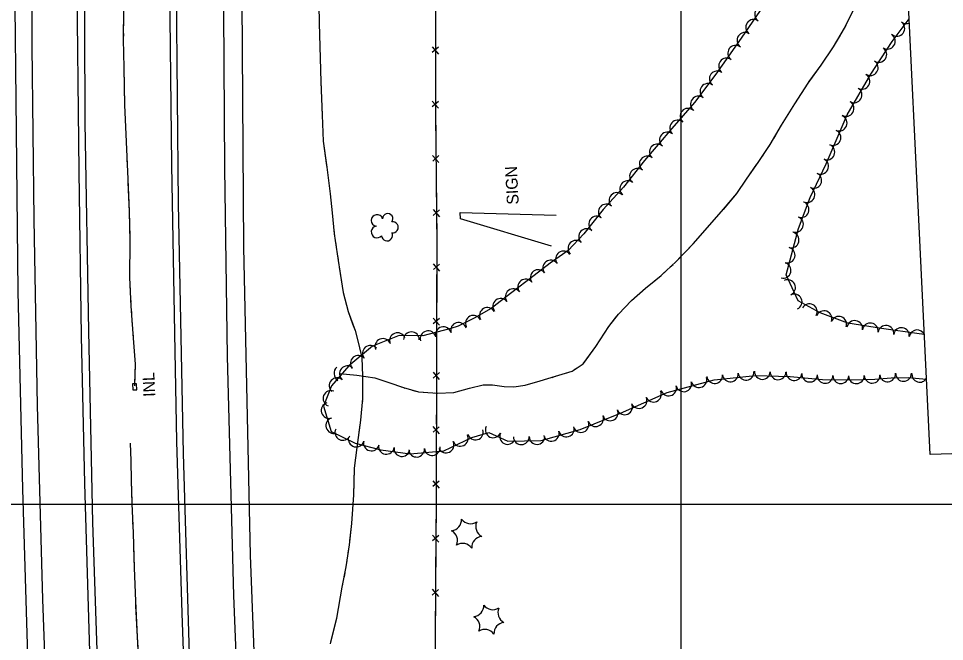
# Model space of a CAD drawing. Extents: x 353423 to 364002, y 127000 to 201942.
# Drawn here: x 360162.9 to 360633.9, y 153930.1 to 154247.2 of the extents above; entities that cross this region are included whole.
import ezdxf

# ---------------------------------------------------------------- set-up
doc = ezdxf.new("R2010")
doc.units = 0
for name, color, linetype in [('E_DTM_SlopeBottom', 7, 'Continuous'), ('E_DTM_SlopeTop', 7, 'Continuous'), ('E_FEN_Generic', 7, 'Continuous'), ('E_LAND_BrushLine', 7, 'Continuous'), ('E_LAND_TreeLine', 7, 'Continuous'), ('E_RDWY_Gravel', 7, 'Continuous'), ('E_STRUCT_WingWall', 7, 'Continuous')]:
    doc.layers.add(name, color=color, linetype=linetype)

msp = doc.modelspace()

# ---------------------------------------------------------------- linework, layer by layer
at = {"layer": 'E_DTM_SlopeBottom'}
for p, q in [((360373.26, 154232.75), (360376.47, 154229.07)), ((360376.47, 154232.58), (360373.33, 154229.81)), ((360373.28, 154205.14), (360376.49, 154201.46)), ((360376.49, 154204.97), (360373.35, 154202.2)), ((360373.49, 154177.51), (360376.74, 154173.86)), ((360376.7, 154177.38), (360373.59, 154174.58)), ((360373.77, 154149.9), (360377.02, 154146.25)), ((360376.98, 154149.77), (360373.87, 154146.97)), ((360373.89, 154122.32), (360377.1, 154118.63)), ((360377.1, 154122.14), (360373.95, 154119.38)), ((360373.83, 154094.71), (360377.03, 154091.02)), ((360377.04, 154094.53), (360373.89, 154091.77)), ((360373.76, 154067.1), (360376.96, 154063.4)), ((360376.97, 154066.92), (360373.82, 154064.16)), ((360373.7, 154039.49), (360376.9, 154035.79)), ((360376.91, 154039.31), (360373.76, 154036.55)), ((360373.63, 154011.88), (360376.83, 154008.18)), ((360376.84, 154011.7), (360373.69, 154008.94)), ((360373.48, 153984.27), (360376.66, 153980.57)), ((360376.68, 153984.08), (360373.52, 153981.33)), ((360373.29, 153956.66), (360376.47, 153952.96)), ((360376.49, 153956.47), (360373.33, 153953.72))]:
    msp.add_line(p, q, dxfattribs=at)
for points in [[(360374.6, 154657.93), (360375.1, 154586.16), (360374.79, 154493.35), (360374.83, 154403.12), (360374.93, 154341.61), (360374.96, 154263.79), (360375.01, 154197.55), (360375.65, 154135.2), (360375.34, 154004.67), (360374.83, 153930.82), (360374.81, 153851.59), (360386.51, 153794.45), (360399.54, 153730.09), (360414.82, 153653.21), (360428.3, 153583.92), (360445.46, 153496.79), (360427.32, 153480.38), (360405.97, 153462.84), (360381.54, 153441.55), (360369.16, 153429.21)], [(360374.97, 154254.99), (360374.98, 154243.77)], [(360374.98, 154243.77), (360374.98, 154233.9)], [(360374.99, 154227.38), (360374.99, 154216.16)], [(360374.99, 154216.16), (360375, 154206.29)], [(360375.01, 154199.77), (360375.01, 154197.55), (360375.1, 154188.55)], [(360375.1, 154188.55), (360375.2, 154178.68)], [(360375.27, 154172.16), (360375.38, 154160.94)], [(360375.38, 154160.94), (360375.48, 154151.07)], [(360375.55, 154144.55), (360375.65, 154135.2), (360375.64, 154133.33)], [(360375.64, 154133.33), (360375.62, 154123.46)], [(360375.6, 154116.94), (360375.58, 154105.72)], [(360375.58, 154105.72), (360375.55, 154095.85)], [(360375.54, 154089.33), (360375.51, 154078.11)], [(360375.51, 154078.11), (360375.49, 154068.24)], [(360221.1, 154058.16), (360223.09, 154058.25), (360222.97, 154061.24), (360220.97, 154061.16), (360221.1, 154058.16)], [(360375.47, 154061.72), (360375.45, 154050.5)], [(360375.45, 154050.5), (360375.42, 154040.63)], [(360375.41, 154034.11), (360375.38, 154022.89)], [(360375.38, 154022.89), (360375.36, 154013.02)], [(360375.34, 154006.5), (360375.34, 154004.67), (360375.27, 153995.28)], [(360375.27, 153995.28), (360375.21, 153985.41)], [(360375.16, 153978.89), (360375.08, 153967.67)], [(360375.08, 153967.67), (360375.02, 153957.8)], [(360374.97, 153951.28), (360374.89, 153940.06)], [(360374.89, 153940.06), (360374.83, 153930.82), (360374.83, 153930.19)]]:
    msp.add_lwpolyline(points, dxfattribs=at)
msp.add_arc((360327.61, 154066.53), 4.21, 130.8662, 237.1058, dxfattribs=at)
at = {"layer": 'E_DTM_SlopeTop'}
for points in [[(360301.42, 153427.98), (360291.73, 153556.64), (360283.77, 153685.51), (360278.99, 153788.34), (360272.42, 153953.47), (360269.24, 154075.21), (360267.81, 154171.02), (360266.85, 154331.12), (360266.81, 154488.03), (360266.65, 154624.5), (360266.56, 154659.69)], [(360276.15, 154660.12), (360275.73, 154530.04), (360275.51, 154399.24), (360276.43, 154256.57), (360277.42, 154130.87), (360280.78, 153974.08), (360285.93, 153836.28), (360291.94, 153705.13), (360301.15, 153545.38), (360305.9, 153478.03), (360311.97, 153447.88), (360313.55, 153428.2)], [(360227.07, 153426.63), (360220.9, 153507.1), (360215.19, 153592.14), (360209.87, 153682.7), (360204.08, 153798.71), (360199.43, 153919.19), (360196.66, 154010.49), (360194.91, 154085.52), (360193.83, 154169.3), (360192.65, 154276.77), (360192.62, 154368.01), (360192.51, 154473.89), (360192.72, 154570.68), (360192.52, 154657.33)], [(360196.25, 154657.31), (360196.52, 154555.35), (360196, 154472.48), (360196.18, 154382.15), (360196.23, 154293.04), (360196.72, 154194.24), (360198.52, 154087.99), (360200.51, 153990.57), (360204.29, 153880.52), (360208.33, 153787.74), (360213.37, 153683.33), (360218.05, 153603.41), (360224.07, 153510.37), (360225.16, 153505.26), (360234.71, 153460.36), (360238.13, 153445.32), (360239.65, 153426.86)], [(360263.96, 153427.3), (360262.62, 153446.48), (360266.57, 153474.02), (360266.22, 153501.28), (360266.69, 153530.07), (360261.35, 153619.93), (360254.8, 153730.55), (360250.15, 153829.95), (360246.08, 153944.57), (360243.48, 154031.92), (360242.5, 154086.95), (360240.85, 154172.65), (360240.02, 154247.55), (360240.08, 154330.23), (360239.74, 154436.94), (360239.46, 154598.75), (360239.64, 154654.9)], [(360243.15, 154655.27), (360242.92, 154512.59), (360242.87, 154405.33), (360243.12, 154261.55), (360244.17, 154152.88), (360246.71, 154025.75), (360249.92, 153917.81), (360253.73, 153811.01), (360260.08, 153688.43), (360266.44, 153576.58), (360273.66, 153472.26), (360277.07, 153427.54)], [(360169.22, 154651.05), (360169.17, 154552.14), (360169.06, 154480.76), (360169.38, 154405.42), (360169.6, 154319.03), (360169.7, 154233.02), (360170.72, 154144.85), (360172.47, 154050.12), (360175.16, 153951.52), (360179, 153845.17), (360184.11, 153727.35), (360189.55, 153627.79), (360194.01, 153557.24), (360200.22, 153467.47), (360203.37, 153426.21)], [(360189.07, 153425.95), (360187.51, 153449.91), (360185.48, 153457.52), (360182.74, 153464.86), (360184.79, 153466.81), (360187.13, 153469.74), (360188.36, 153472.24), (360188.78, 153493.67), (360189, 153501.29), (360186.08, 153546.72), (360181.04, 153625.49), (360177.25, 153697.32), (360172.68, 153785.96), (360168.92, 153883.34), (360165.11, 154007.56), (360162.71, 154108.17), (360161.7, 154205.83), (360161.2, 154253.31), (360160.94, 154327.36), (360160.62, 154422.61), (360160.96, 154516.71), (360160.72, 154603.17), (360160.88, 154649.51)]]:
    msp.add_lwpolyline(points, dxfattribs=at)
at = {"layer": 'E_FEN_Generic'}
for points in [[(360542, 154254.02), (360530.56, 154237.12), (360517.56, 154218.9), (360506.75, 154204.46), (360495.16, 154191.15), (360481.36, 154174.83), (360470.68, 154161.3), (360460.23, 154149.99), (360450.38, 154137.61), (360442.54, 154129.09), (360433.36, 154122.6), (360425.24, 154116.43), (360413.21, 154107.26), (360403.31, 154099.55), (360394.76, 154094.64), (360386.47, 154090.55), (360382.85, 154089.45), (360368.64, 154085.68), (360356.61, 154085.84), (360342.94, 154080.4), (360331, 154070.45), (360322.12, 154060.21), (360318.03, 154049.85), (360321.95, 154037.05), (360334.13, 154031.08), (360347.28, 154027.7), (360362.05, 154025.54), (360379.21, 154027.21), (360393.42, 154033.93), (360402.18, 154036.51), (360411.72, 154032.07), (360428.82, 154032.36), (360448.54, 154038.05), (360469.05, 154046.28), (360492.93, 154056.77), (360516.69, 154063.27), (360537.8, 154065.51), (360555.43, 154065.03), (360571.81, 154063.42), (360586.42, 154063.2), (360598.53, 154063.52), (360606.86, 154064.32), (360615.37, 154064.47), (360624.8, 154063.66)], [(360623.7, 154086.4), (360621.01, 154086.62), (360601.95, 154089.38), (360584.67, 154092.11), (360570.7, 154097.36), (360559.55, 154103.4), (360553.41, 154116.71), (360559.61, 154140.33), (360565.55, 154156.02), (360573.79, 154173.16), (360584.43, 154198.17), (360596.51, 154218.85), (360607.24, 154235.43), (360615.95, 154246.99)]]:
    msp.add_lwpolyline(points, dxfattribs=at)
for centre, radius, start, end in [((360541.36, 154249.33), 4, 55.9128, 235.8974), ((360536.87, 154242.7), 4, 55.9128, 235.8974), ((360609.68, 154242.16), 4, 233.0428, 53.0275), ((360614.5, 154248.56), 4, 233.0428, 292.7836), ((360532.38, 154236.07), 4, 55.9128, 235.8974), ((360604.85, 154235.59), 4, 237.0894, 57.0741), ((360527.7, 154229.51), 4, 54.4878, 234.4725), ((360600.5, 154228.87), 4, 237.0894, 57.0741), ((360523.05, 154222.99), 4, 54.4878, 234.4725), ((360596.15, 154222.15), 4, 237.0894, 57.0741), ((360518.34, 154216.46), 4, 53.2178, 233.2025), ((360591.96, 154215.22), 4, 239.7135, 59.6982), ((360513.55, 154210.05), 4, 53.2178, 233.2025), ((360587.92, 154208.3), 4, 239.7135, 59.6982), ((360508.75, 154203.63), 4, 53.2178, 233.2025), ((360583.88, 154201.39), 4, 239.7135, 59.6982), ((360503.43, 154197.45), 4, 48.9518, 228.9365), ((360580.35, 154193.93), 4, 246.9732, 66.9579), ((360498.17, 154191.41), 4, 48.9518, 228.9365), ((360492.99, 154185.34), 4, 49.7751, 229.7598), ((360577.21, 154186.56), 4, 246.9732, 66.9579), ((360487.82, 154179.23), 4, 49.7751, 229.7598), ((360574.08, 154179.19), 4, 246.9732, 66.9579), ((360482.71, 154173.16), 4, 51.7367, 231.7214), ((360570.89, 154171.95), 4, 244.3306, 64.3153), ((360477.75, 154166.88), 4, 51.7367, 231.7214), ((360472.79, 154160.59), 4, 51.7367, 231.7214), ((360567.42, 154164.74), 4, 244.3306, 64.3153), ((360563.95, 154157.52), 4, 244.3306, 64.3153), ((360467.29, 154154.55), 4, 47.273, 227.2577), ((360461.86, 154148.67), 4, 47.273, 227.2577), ((360560.99, 154149.89), 4, 249.2534, 69.238), ((360345.29, 154144.38), 2.97, 17.1306, 260.1038), ((360350.74, 154145.24), 2.61, 321.8358, 179.7684), ((360456.97, 154142.52), 4, 51.5045, 231.4892), ((360558.15, 154142.4), 4, 249.2534, 69.238), ((360345.29, 154138.52), 2.97, 99.4798, 320.7136), ((360353.29, 154140.89), 2.78, 259.1277, 100.1387), ((360350.36, 154136.76), 2.78, 182.4506, 30.2236), ((360451.88, 154136.15), 4, 47.3534, 227.3381), ((360555.91, 154134.49), 4, 255.292, 75.2767), ((360446.46, 154130.26), 4, 47.3534, 227.3381), ((360440.08, 154124.79), 4, 35.2975, 215.2822), ((360553.88, 154126.75), 4, 255.292, 75.2767), ((360433.63, 154120.17), 4, 37.2089, 217.1936), ((360551.84, 154119.01), 4, 255.292, 75.2767), ((360427.25, 154115.33), 4, 37.2089, 217.1936), ((360420.88, 154110.48), 4, 37.3374, 217.3221), ((360554.1, 154110.22), 4, 294.7978, 114.7825), ((360414.52, 154105.62), 4, 37.3374, 217.3221), ((360408.22, 154100.71), 4, 37.9179, 217.9026), ((360557.45, 154102.95), 4, 294.7978, 114.7825), ((360401.39, 154096.03), 4, 29.852, 209.8367), ((360565.18, 154097.97), 4, 331.5447, 151.5294), ((360394.28, 154092.07), 4, 26.3094, 206.2941), ((360572.64, 154094.39), 4, 339.386, 159.3707), ((360580.14, 154091.57), 4, 339.386, 159.3707), ((360378.99, 154086.26), 4, 14.877, 194.8617), ((360386.76, 154088.45), 4, 16.8647, 196.8494), ((360588.25, 154089.42), 4, 351.0521, 171.0367), ((360596.16, 154088.17), 4, 351.0521, 171.0367), ((360604.1, 154086.95), 4, 351.7682, 171.7528), ((360612.02, 154085.81), 4, 351.7682, 171.7528), ((360355.67, 154083.21), 4, 21.6984, 201.6831), ((360362.75, 154083.66), 4, 359.2409, 179.2256), ((360371.25, 154084.2), 4, 14.877, 194.8617), ((360619.95, 154084.66), 4, 19.5041, 171.7528), ((360341.87, 154076.78), 4, 39.8099, 219.7946), ((360348.23, 154080.25), 4, 21.6984, 201.6831), ((360335.72, 154071.65), 4, 39.8099, 219.7946), ((360330.22, 154066.35), 4, 49.0805, 229.0652), ((360517.08, 154065.41), 4, 186.0743, 6.059), ((360525.04, 154066.26), 4, 186.0743, 6.059), ((360533, 154067.11), 4, 186.0743, 6.059), ((360541.26, 154067.51), 4, 178.4415, 358.4262), ((360549.26, 154067.29), 4, 178.4415, 358.4262), ((360557.41, 154066.94), 4, 174.3899, 354.3746), ((360565.38, 154066.15), 4, 174.3899, 354.3746), ((360573.18, 154065.49), 4, 179.1451, 359.1298), ((360597.1, 154065.58), 4, 181.5411, 1.5258), ((360604.94, 154066.24), 4, 185.4697, 5.4544), ((360613.1, 154066.53), 4, 181.0444, 1.0291), ((360621.3, 154066.07), 4, 175.1111, 330.3563), ((360324.97, 154060.3), 4, 49.0805, 229.0652), ((360501.28, 154061.23), 4, 195.295, 15.2797), ((360509, 154063.34), 4, 195.295, 15.2797), ((360581.18, 154065.37), 4, 179.1451, 359.1298), ((360589.1, 154065.36), 4, 181.5411, 1.5258), ((360321.84, 154053.79), 4, 68.4575, 248.4422), ((360485.88, 154055.96), 4, 203.715, 23.6997), ((360493.56, 154059.11), 4, 195.295, 15.2797), ((360320.89, 154047.65), 4, 107.0122, 286.9969), ((360478.55, 154052.74), 4, 203.715, 23.6997), ((360463.89, 154046.47), 4, 201.8726, 21.8573), ((360471.21, 154049.52), 4, 203.715, 23.6997), ((360323.24, 154039.99), 4, 107.0122, 286.9969), ((360449.02, 154040.51), 4, 201.8726, 21.8573), ((360456.46, 154043.49), 4, 201.8726, 21.8573), ((360327.87, 154036.48), 4, 153.9263, 333.9109), ((360395.32, 154036.67), 4, 196.4004, 16.3851), ((360404.4, 154037.79), 4, 155.0427, 335.0274), ((360441.58, 154038.22), 4, 196.1041, 16.0888), ((360334.66, 154033.11), 4, 165.5927, 345.5774), ((360387.63, 154033.51), 4, 205.3223, 25.307), ((360411.66, 154034.41), 4, 155.0427, 335.0274), ((360418.65, 154034.28), 4, 180.9929, 0.9776), ((360426.65, 154034.42), 4, 180.9929, 0.9776), ((360433.88, 154036), 4, 196.1041, 16.0888), ((360342.41, 154031.12), 4, 165.5927, 345.5774), ((360350, 154029.42), 4, 171.6827, 351.6673), ((360357.92, 154028.26), 4, 171.6827, 351.6673), ((360365.36, 154027.97), 4, 185.5639, 5.5486), ((360373.33, 154028.74), 4, 185.5639, 5.5486), ((360380.4, 154030.09), 4, 205.3223, 25.307), ((360382.58, 153992.17), 5.72, 276.2674, 2.0323), ((360392.92, 153995.76), 5.72, 216.2674, 302.0323), ((360401.19, 153988.61), 5.72, 156.2674, 242.0323), ((360380.52, 153981.43), 5.72, 336.2674, 62.0323), ((360399.13, 153977.86), 5.72, 96.2674, 182.0323), ((360388.8, 153974.27), 5.72, 36.2674, 122.0323), ((360393.89, 153948.4), 5.72, 276.2674, 2.0323), ((360404.22, 153951.99), 5.72, 216.2674, 302.0323), ((360412.5, 153944.83), 5.72, 156.2674, 242.0323), ((360391.83, 153937.65), 5.72, 336.2674, 62.0323), ((360410.44, 153934.08), 5.72, 96.2674, 182.0323), ((360400.11, 153930.49), 5.72, 36.2674, 122.0323)]:
    msp.add_arc(centre, radius, start, end, dxfattribs=at)
at = {"layer": 'E_LAND_BrushLine'}
for p, q in [((360387.68, 154145.18), (360387.52, 154148.44)), ((360387.52, 154148.44), (360436.47, 154147.12)), ((360433.99, 154131.34), (360387.68, 154145.18))]:
    msp.add_line(p, q, dxfattribs=at)
at = {"layer": 'E_LAND_TreeLine'}
for p, q in [((360500, 152500), (360500, 155000)), ((359000, 154000), (362500, 154000))]:
    msp.add_line(p, q, dxfattribs=at)
at = {"layer": 'E_RDWY_Gravel'}
msp.add_lwpolyline([(361459.32, 152809.18), (362299.86, 153158.83), (362244.86, 154074.96), (360626.65, 154025.33), (360594.88, 154683.26)], dxfattribs=at)
at = {"layer": 'E_STRUCT_WingWall'}
for points in [[(360315.72, 154254.08), (360315.87, 154244.81), (360316.36, 154227), (360316.7, 154214.99), (360317.38, 154198), (360317.92, 154184.67), (360319.77, 154171.44), (360321.47, 154157.97), (360322.46, 154148.3), (360323.52, 154137.51), (360325.56, 154124), (360328.03, 154107.66), (360330.53, 154098.03), (360334.15, 154088.31), (360335.89, 154081.79), (360337.46, 154074.4), (360337.88, 154065.27), (360337.94, 154053.82), (360336.83, 154042.66), (360335, 154028.87), (360333.72, 154018.34), (360333.33, 154004.79), (360332.35, 153990.08), (360331.06, 153979.28), (360329.47, 153968.13), (360327.44, 153957.71), (360324.66, 153941.92), (360321.43, 153928.98)], [(360315.72, 154254.08), (360315.72, 154254.08), (360315.87, 154244.81), (360316.36, 154227), (360316.43, 154224.39)], [(360222.04, 154060.19), (360222.5, 154071.19), (360221.39, 154084.43), (360220.25, 154100.8), (360219.49, 154115.34), (360219.68, 154133.81), (360219.38, 154148.9), (360218.61, 154165.38), (360217.88, 154184.39), (360216.98, 154203.18), (360216.57, 154222.2), (360216.39, 154236.43), (360216.47, 154251.92)], [(360326.11, 154066.44), (360334.93, 154065.7), (360344.16, 154064.35), (360351.31, 154061.88), (360358.66, 154059.3), (360366.39, 154057.12), (360375.98, 154056.48), (360384.38, 154056.89), (360392.29, 154059.1), (360399.24, 154060.64), (360404.06, 154060.67), (360409.97, 154059.88), (360414.84, 154059.74), (360420.58, 154060.5), (360428.3, 154062.71), (360436.05, 154065.05), (360444.49, 154067.74), (360450.13, 154071.35), (360456.51, 154080.29), (360463.2, 154090.38), (360468.04, 154096.71), (360474.72, 154103.67), (360481.77, 154109.91), (360489.74, 154116.37), (360497.43, 154123.5), (360506.13, 154132.49), (360514.58, 154142.11), (360521.55, 154150.08), (360528.28, 154158.14), (360533.26, 154165.39), (360539.07, 154173.81), (360545.23, 154182.98), (360551.02, 154192.8), (360557.81, 154203.77), (360564.49, 154214.29), (360571.25, 154223.37), (360577.5, 154232.75), (360583.09, 154242.32), (360588.68, 154253.65)], [(360216.43, 154243.42), (360216.43, 154245.32)], [(360582.96, 154242.09), (360583.09, 154242.32), (360583.84, 154243.83)], [(360216.79, 154212.06), (360216.57, 154222.2), (360216.39, 154236.43), (360216.41, 154239.62)], [(360565.14, 154215.17), (360571.25, 154223.37), (360577.5, 154232.75), (360580.98, 154238.7)], [(360316.55, 154220.3), (360316.6, 154218.25)], [(360217.87, 154184.52), (360216.98, 154203.18), (360216.79, 154212.06)], [(360316.73, 154214.16), (360316.81, 154212.11)], [(360550.03, 154191.13), (360551.02, 154192.8), (360557.81, 154203.77), (360564.49, 154214.29), (360565.14, 154215.17)], [(360316.98, 154208.02), (360317.06, 154205.97)], [(360317.22, 154201.88), (360317.38, 154198), (360317.92, 154184.67), (360319.65, 154172.32)], [(360547.05, 154186.06), (360548.04, 154187.75)], [(360218.09, 154178.83), (360218.02, 154180.73)], [(360543.95, 154181.08), (360545.05, 154182.7)], [(360218.31, 154173.13), (360218.24, 154175.03)], [(360540.67, 154176.2), (360541.77, 154177.83)], [(360218.53, 154167.43), (360218.46, 154169.33)], [(360319.65, 154172.32), (360319.77, 154171.44), (360321.47, 154157.97), (360322.46, 154148.3), (360322.99, 154142.84)], [(360521.61, 154150.16), (360528.28, 154158.14), (360533.26, 154165.39), (360538.48, 154172.96)], [(360219.63, 154136.09), (360219.38, 154148.9), (360218.69, 154163.63)], [(360502.76, 154129), (360506.13, 154132.49), (360514.58, 154142.11), (360521.55, 154150.08), (360521.61, 154150.16)], [(360323.4, 154138.77), (360323.52, 154137.51), (360323.64, 154136.73)], [(360219.85, 154108.54), (360219.49, 154115.34), (360219.68, 154133.81), (360219.63, 154136.09)], [(360324.25, 154132.68), (360324.55, 154130.66)], [(360325.16, 154126.61), (360325.47, 154124.58)], [(360494.43, 154120.72), (360495.87, 154122.05)], [(360498.67, 154124.78), (360500.03, 154126.19)], [(360326.08, 154120.53), (360328.03, 154107.66), (360330.53, 154098.03), (360332.87, 154091.73)], [(360490.13, 154116.73), (360491.56, 154118.06)], [(360466.55, 154094.77), (360468.04, 154096.71), (360474.72, 154103.67), (360481.77, 154109.91), (360487.11, 154114.23)], [(360220.14, 154102.85), (360220.04, 154104.74)], [(360220.5, 154097.16), (360220.37, 154099.05)], [(360450.25, 154071.52), (360456.51, 154080.29), (360463.2, 154090.38), (360466.55, 154094.77)], [(360220.9, 154091.47), (360220.77, 154093.36)], [(360332.87, 154091.73), (360334.15, 154088.31), (360335.89, 154081.79), (360337.46, 154074.4), (360337.88, 154065.27), (360337.89, 154062.77)], [(360222.08, 154061.21), (360222.5, 154071.19), (360221.39, 154084.43), (360221.16, 154087.68)], [(360326.11, 154066.44), (360334.93, 154065.7), (360344.16, 154064.35), (360351.31, 154061.88), (360353.81, 154061.01)], [(360439.88, 154066.27), (360441.75, 154066.86)], [(360445.36, 154068.3), (360447.01, 154069.35)], [(360402.65, 154060.66), (360404.06, 154060.67), (360409.97, 154059.88), (360414.84, 154059.74), (360420.58, 154060.5), (360428.3, 154062.71), (360430.52, 154063.38)], [(360434.27, 154064.51), (360436.05, 154065.05), (360436.15, 154065.08)], [(360337.91, 154058.68), (360337.92, 154056.64)], [(360357.5, 154059.71), (360358.66, 154059.3), (360359.36, 154059.1)], [(360363.13, 154058.04), (360365.02, 154057.51)], [(360368.88, 154056.96), (360370.83, 154056.83)], [(360374.74, 154056.57), (360375.98, 154056.48), (360384.38, 154056.89), (360392.29, 154059.1), (360399.24, 154060.64), (360402.65, 154060.66)], [(360337.81, 154052.56), (360337.61, 154050.52)], [(360337.21, 154046.45), (360337.01, 154044.41)], [(360336.52, 154040.35), (360335, 154028.87), (360333.72, 154018.34), (360333.5, 154010.84)], [(360224.34, 153915.67), (360223.46, 153932.51), (360222.53, 153950.68), (360221.97, 153967.58), (360221.32, 153985.14), (360220.77, 154000.35), (360220.44, 154012.08), (360220.17, 154022), (360219.95, 154030.97)], [(360220.75, 154001), (360220.44, 154012.08), (360220.17, 154022), (360219.95, 154030.97)], [(360333.5, 154010.84), (360333.33, 154004.79), (360332.35, 153990.08), (360331.3, 153981.26)], [(360220.97, 153994.8), (360220.9, 153996.87)], [(360221.19, 153988.61), (360221.12, 153990.67)], [(360221.42, 153982.41), (360221.34, 153984.47)], [(360222.65, 153948.31), (360222.53, 153950.68), (360221.97, 153967.58), (360221.57, 153978.27)], [(360330.76, 153977.2), (360330.47, 153975.17)], [(360329.9, 153971.12), (360329.6, 153969.09)], [(360328.87, 153965.07), (360328.48, 153963.06)], [(360327.7, 153959.04), (360327.44, 153957.71), (360324.66, 153941.92), (360321.68, 153929.99)], [(360224.2, 153918.37), (360223.46, 153932.51), (360222.65, 153948.31)]]:
    msp.add_lwpolyline(points, dxfattribs=at)

# ---------------------------------------------------------------- texts
at = {"layer": 'E_DTM_SlopeBottom'}
msp.add_text('INL', height=6, rotation=92.4015, dxfattribs=at).set_placement((360232.49, 154054.75))
at = {"layer": 'E_LAND_BrushLine'}
msp.add_text('SIGN', height=6, rotation=93.0278, dxfattribs=at).set_placement((360417.38, 154152.6))

doc.saveas('drawing.dxf')
